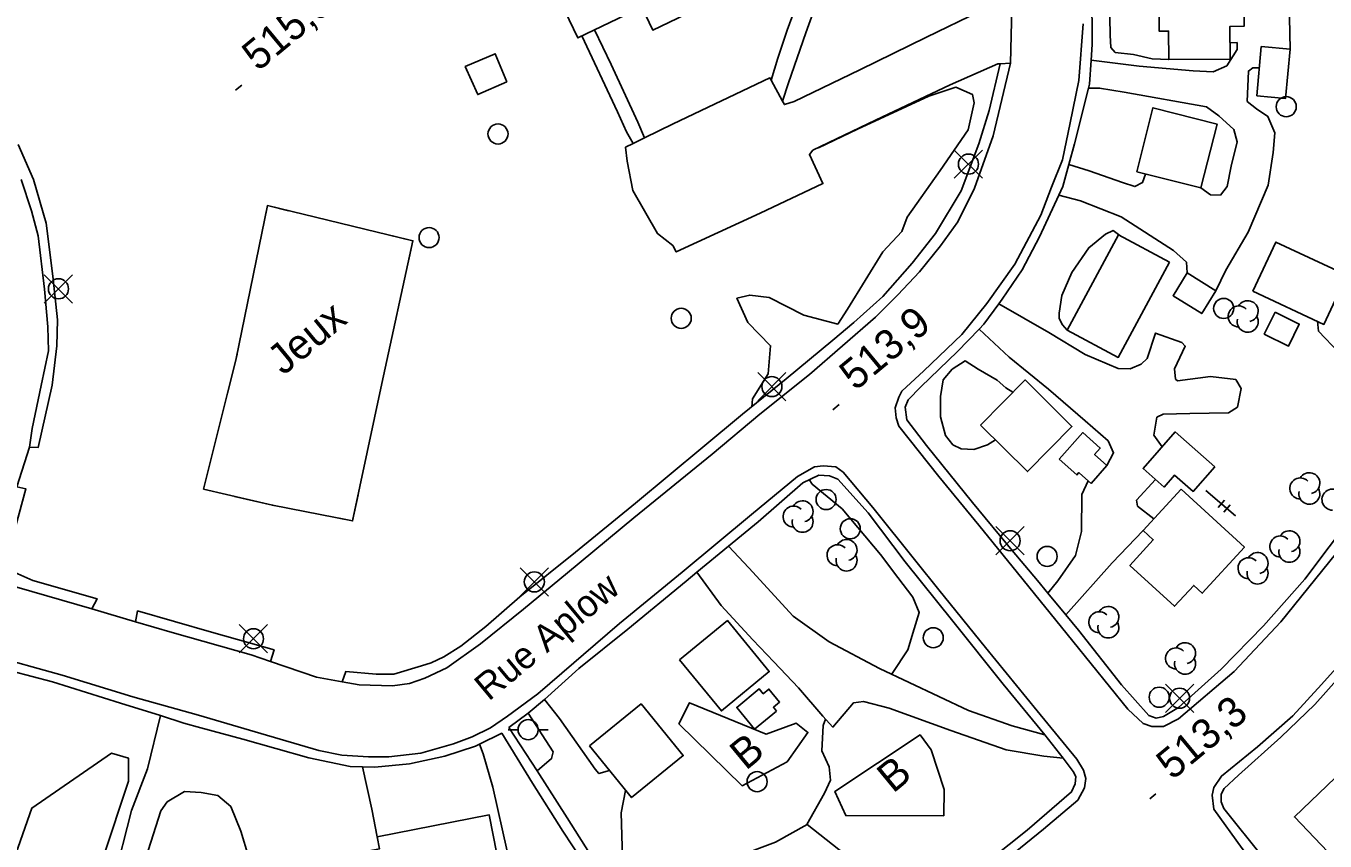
# Model space of a CAD drawing. Extents: x 347059 to 352153, y 6073752 to 6078601.
# Drawn here: x 348771.1 to 348965.3, y 6074465.1 to 6074587 of the extents above; entities that cross this region are included whole.
import ezdxf

# ---------------------------------------------------------------- set-up
doc = ezdxf.new("R2010")
doc.units = 0
for name, color, linetype in [('Level 19', 7, 'Continuous'), ('Level 2', 7, 'Continuous'), ('Level 21', 7, 'Continuous'), ('Level 22', 7, 'Continuous'), ('Level 3', 7, 'Continuous'), ('Level 31', 7, 'Continuous'), ('Level 36', 7, 'Continuous'), ('Level 37', 7, 'Continuous'), ('Level 44', 7, 'Continuous'), ('Level 56', 7, 'Continuous')]:
    doc.layers.add(name, color=color, linetype=linetype)

msp = doc.modelspace()

# ---------------------------------------------------------------- linework, layer by layer
at = {"layer": 'Level 19'}
for points in [[(348956.23, 6074610.49), (348956.66, 6074606.98), (348958.88, 6074599.31), (348959.64, 6074596.17), (348960.04, 6074588.25), (348960.12, 6074583.51)], [(348918.43, 6074592.55), (348916.87, 6074591.16), (348913.79, 6074589.18), (348905.77, 6074585.31), (348895.82, 6074580.42), (348886, 6074575.72), (348884.53, 6074575.24), (348884.25, 6074575.76), (348882.54, 6074578.9), (348882.36, 6074579.23), (348867.9, 6074572.37), (348863.63, 6074570.27), (348861.9, 6074569.42), (348860.77, 6074568.86)], [(348930.36, 6074581.87), (348937.55, 6074580.96), (348945.65, 6074580.29), (348948.62, 6074580.13), (348950.65, 6074581.02), (348952.21, 6074583.47), (348952.18, 6074584.5), (348951.15, 6074584.46)], [(348918.32, 6074581.42), (348916.79, 6074581.35), (348916.43, 6074581.33), (348909.29, 6074578.2), (348898.12, 6074572.88), (348888.78, 6074568.43), (348888.27, 6074567.77), (348890.29, 6074563.42), (348880.91, 6074559.01), (348868.35, 6074553.21), (348867.86, 6074554.16), (348865.56, 6074555.96), (348861.88, 6074562.38), (348861.01, 6074566.78), (348860.77, 6074568.86)], [(348955.52, 6074580.71), (348954.53, 6074580.71), (348953.88, 6074580.23), (348953.72, 6074575.72), (348955.09, 6074574.6), (348956.8, 6074573.47), (348957.82, 6074571), (348957.57, 6074568.07), (348956.83, 6074563.21), (348953.86, 6074556.17), (348950.51, 6074550.47), (348949.03, 6074547.4)], [(348946.79, 6074562.77), (348948.24, 6074561.73), (348949.71, 6074561.67), (348950.72, 6074562.98), (348951.31, 6074566.05), (348952.19, 6074569.66), (348951.69, 6074571.51), (348949.47, 6074573.57), (348949.47, 6074573.57), (348947.64, 6074574.9), (348935.3, 6074577.07), (348931.64, 6074577.7), (348929.99, 6074577.7)], [(348938.51, 6074564.85), (348938.07, 6074563.57), (348936.92, 6074562.98), (348935.05, 6074563.61), (348930.07, 6074565.31), (348927.05, 6074566.26)], [(348925.54, 6074561.68), (348928.77, 6074560.85), (348934.84, 6074558.47), (348942.67, 6074553.42), (348944.63, 6074551.67), (348944.75, 6074550.06)], [(348916.58, 6074545.46), (348924.07, 6074541.18), (348929.49, 6074537.88), (348934.44, 6074535.78), (348936.19, 6074535.74), (348937.84, 6074536.45), (348938.73, 6074537.27), (348940.01, 6074541.07), (348943.93, 6074539.68), (348944.45, 6074539.14), (348942.84, 6074535.74), (348942.98, 6074534.2), (348943.29, 6074533.93), (348948.2, 6074534.59), (348951.99, 6074534.15), (348952.81, 6074532.8), (348952.27, 6074530.01), (348950.89, 6074529.15), (348945.13, 6074529.06), (348941.12, 6074528.94), (348940.22, 6074528.48), (348939.74, 6074525.81), (348941, 6074524.09)], [(348913.62, 6074541.66), (348918.11, 6074537.49), (348924, 6074532.7), (348929.49, 6074527.95), (348932.94, 6074524.94), (348933.72, 6074523.17), (348932.73, 6074521.26)], [(348964.19, 6074542.84), (348964.34, 6074541.38), (348970.45, 6074534.96), (348973.02, 6074530.48), (348974.94, 6074528.24), (348977.01, 6074526.78)], [(348929.92, 6074519), (348929, 6074516.94), (348928.92, 6074511.43), (348928.02, 6074507.8), (348925.39, 6074504.01), (348923.88, 6074502.21)], [(348939.99, 6074519.2), (348937.18, 6074516.08), (348937.3, 6074515.2), (348939.74, 6074513.29)], [(348926.59, 6074498.93), (348933.53, 6074506.74), (348938.15, 6074511.56)], [(348923.43, 6074481.03), (348918.58, 6074482.38), (348912.05, 6074484.67), (348898.74, 6074490.92), (348891.23, 6074494.94), (348885.82, 6074498.77), (348879.2, 6074505.97), (348876.15, 6074509.21)], [(348871.44, 6074505.31), (348875.08, 6074500.36), (348879.8, 6074495.19), (348882.94, 6074491.94), (348886.62, 6074488.02), (348890.25, 6074483.82), (348891.77, 6074482.16), (348894.83, 6074485.79), (348896.36, 6074486.02), (348900.18, 6074485.01), (348909.39, 6074481.65), (348917.69, 6074478.75), (348923.32, 6074477.82), (348926.18, 6074477.5)], [(348858.39, 6074475.66), (348856.8, 6074475.23), (348856.25, 6074475.9), (348850.92, 6074483.43), (348848.64, 6074486.28)], [(348767.61, 6074405.52), (348768.93, 6074410.7), (348769.75, 6074418.56), (348770.34, 6074423.81), (348772.31, 6074430.38), (348776.32, 6074439.27), (348781.18, 6074449.85), (348784.3, 6074459.35), (348786.9, 6074469.69), (348789.29, 6074475.94), (348791.24, 6074483.88)], [(348846.21, 6074484.25), (348849.94, 6074478.47), (348849.73, 6074477.46), (348847.54, 6074475.62)], [(348838.96, 6074479.63), (348839.5, 6074478.19), (348840.93, 6074473.21), (348843.09, 6074463.63), (348843.12, 6074461.61), (348841.85, 6074459.71), (348839.66, 6074457.64), (348834.28, 6074455.83), (348827.86, 6074454.73), (348825.11, 6074454.61), (348823.47, 6074455.42), (348822.29, 6074458.2)], [(348821.46, 6074476.21), (348822.86, 6074469.91), (348823.66, 6074465.78)], [(348787.55, 6074457.92), (348791.33, 6074469.63), (348792.27, 6074471.02), (348794.85, 6074472.52), (348797.33, 6074472.41), (348799.82, 6074471.94), (348801.76, 6074470.32), (348803.27, 6074466.6), (348804.4, 6074462.8)], [(348903.21, 6074452.61), (348898.9, 6074457.29), (348893.63, 6074463.12), (348887.95, 6074467.63), (348883.19, 6074464.98), (348879.98, 6074463.79), (348874.86, 6074461.22), (348872.05, 6074459.46), (348865.53, 6074455.94), (348864.04, 6074456.12), (348862.55, 6074456.83), (348861.59, 6074457.99), (348860.3, 6074462.63), (348860.12, 6074469.35), (348860.79, 6074472.71)]]:
    msp.add_lwpolyline(points, dxfattribs=at)
at = {"layer": 'Level 2'}
for points in [[(348941.97, 6074581.97), (348939.49, 6074582.08), (348936.73, 6074582.71), (348933.99, 6074583.04), (348933.32, 6074583.77), (348933.24, 6074585.59), (348933.15, 6074588.24), (348933.1, 6074590.92), (348933.32, 6074593.37), (348934.94, 6074595.04), (348936.87, 6074595.6), (348939.01, 6074594.91), (348940.46, 6074595.12)], [(348889.56, 6074568.8), (348889.6, 6074568.77), (348895.44, 6074571.57), (348906.13, 6074576.48), (348910.17, 6074577.83), (348912.65, 6074576.74), (348912.9, 6074575.52), (348912.01, 6074571.44), (348907.79, 6074565.4), (348902.88, 6074558.39), (348902.07, 6074556.28), (348899.23, 6074553.2), (348893.93, 6074544.67), (348892.5, 6074542.41), (348887.44, 6074543.74), (348882.25, 6074546.4), (348879.34, 6074546.76), (348877.42, 6074546.27), (348879.05, 6074542.66), (348882.46, 6074539.17), (348882.08, 6074535), (348879.74, 6074531.22), (348879.64, 6074530.07)], [(348926.8, 6074541.52), (348926.1, 6074542.29), (348925.61, 6074543.24), (348925.6, 6074544.07), (348926, 6074546.67), (348927.49, 6074550.12), (348930.03, 6074553.84), (348932.54, 6074555.87), (348933.69, 6074556.39), (348934.67, 6074555.67)], [(348916.07, 6074525.1), (348914.86, 6074524.38), (348912.84, 6074523.66), (348910.97, 6074523.75), (348909.72, 6074524.36), (348908.58, 6074525.74), (348907.85, 6074528.53), (348907.88, 6074531.58), (348908.27, 6074534.1), (348909.59, 6074535.66), (348911.54, 6074536.92), (348913.47, 6074535.68), (348916.34, 6074534.01), (348917.63, 6074532.9), (348918.68, 6074532.22)], [(348888.23, 6074519.17), (348888.69, 6074518.51), (348893.15, 6074514.82), (348898.87, 6074507.96), (348901.47, 6074504.52), (348903.74, 6074501.6), (348904.68, 6074499.29), (348903.93, 6074496.87), (348902.99, 6074493.74), (348900.64, 6074490.19), (348900.5, 6074490.09)], [(348890.67, 6074483.35), (348890.31, 6074482.4), (348890.14, 6074478.64), (348891.23, 6074476.22), (348891.43, 6074474.25), (348890.54, 6074472.29), (348887.88, 6074467.59)]]:
    msp.add_lwpolyline(points, dxfattribs=at)
at = {"layer": 'Level 21'}
for points in [[(348845.52, 6074499.78), (348852.09, 6074505.23), (348862, 6074513.43), (348873.72, 6074522.98), (348880.83, 6074528.95), (348888.26, 6074534.9), (348898.13, 6074543.43), (348901.49, 6074546.79), (348904.7, 6074550.25), (348907.86, 6074554.12), (348910.43, 6074557.71), (348912.96, 6074562.72), (348915.75, 6074570.58), (348918.32, 6074581.42), (348918.55, 6074591.77)], [(348901.64, 6074527.15), (348907.61, 6074519.64), (348913.61, 6074512.37), (348919.38, 6074505.21), (348927.64, 6074495.02), (348935.86, 6074484.87), (348938.15, 6074482.73), (348939.46, 6074482.24), (348941.17, 6074482.25), (348943.44, 6074483.4), (348951.78, 6074490.5), (348958.73, 6074497.93), (348967.96, 6074509.31), (348973.41, 6074517.3), (348978.29, 6074526.16), (348982.44, 6074534.64), (348985.78, 6074543.79), (348988.69, 6074553.35), (348989.89, 6074558.29), (348991.04, 6074563.65), (348992.32, 6074571.46), (348993.13, 6074581.9), (348993.24, 6074589.95)], [(348929.2, 6074587.33), (348928.52, 6074578.81), (348927.26, 6074572.53), (348926.07, 6074566.99), (348924.43, 6074562.89), (348922.87, 6074558.71), (348918.95, 6074551.4), (348914.79, 6074545.48), (348911.03, 6074540.88), (348905.35, 6074535.43), (348902.1, 6074532.39), (348901.65, 6074531.48), (348901.1, 6074529.89), (348901.21, 6074528.39), (348901.64, 6074527.15)], [(348770.41, 6074564.04), (348771.96, 6074559.36), (348772.97, 6074555.6), (348773.94, 6074547.64), (348774.42, 6074541.99), (348774.52, 6074538.43), (348773.44, 6074533.22), (348772.06, 6074526.83), (348771.69, 6074524.03), (348769.78, 6074518.09)], [(348914.51, 6074459.85), (348923.26, 6074466.91), (348928.38, 6074471.22), (348929.36, 6074473.1), (348929.57, 6074474.48), (348929.23, 6074475.71), (348928.24, 6074477.36), (348922.32, 6074484.62), (348914.6, 6074494.05), (348907.63, 6074502.68), (348904.18, 6074506.96), (348897.76, 6074515), (348893.33, 6074520.27), (348892.22, 6074521.07), (348890.31, 6074521.21), (348889, 6074521.08), (348886.46, 6074519.63), (348879.62, 6074513.95), (348869.26, 6074505.31), (348859.88, 6074497.64), (348847.67, 6074487.15), (348843.13, 6074483.78), (348840.6, 6074482.04), (348837.83, 6074480.69), (348835.08, 6074479.66), (348830.18, 6074478.26), (348825.4, 6074477.71), (348822.33, 6074477.7), (348818.36, 6074477.98), (348814.95, 6074478.67), (348806.27, 6074481.19), (348796.96, 6074483.94), (348787.11, 6074486.69), (348776.57, 6074489.92), (348765.4, 6074493.01)], [(348769.76, 6074503.11), (348780.99, 6074499.86), (348787.54, 6074497.93), (348792.98, 6074496.33), (348804.81, 6074492.98), (348807.7, 6074491.99), (348814.6, 6074489.65), (348818.42, 6074488.95), (348820.95, 6074488.49), (348825.92, 6074488.36), (348828.48, 6074488.7), (348830.76, 6074489.48), (348834.04, 6074491.04), (348839.09, 6074494.61), (348845.52, 6074499.78)], [(348973.6, 6074438.4), (348962.7, 6074452.15), (348952.97, 6074464.02), (348948.73, 6074469.88), (348948.47, 6074472.01), (348948.74, 6074473.13), (348949.87, 6074474.84), (348955.24, 6074479.21), (348960.51, 6074483.87), (348964.81, 6074488.54), (348970.15, 6074494.47)]]:
    msp.add_lwpolyline(points, dxfattribs=at)
at = {"layer": 'Level 22'}
for points in [[(348882.54, 6074578.9), (348883.54, 6074582.17), (348884.94, 6074586.37), (348886.35, 6074590.15), (348887.48, 6074593.57)], [(348884.25, 6074575.76), (348885.15, 6074578.48), (348887.73, 6074585.95), (348890.14, 6074592.65)], [(348930.49, 6074592.21), (348930.51, 6074584.21), (348930.36, 6074581.87), (348930.14, 6074578.3), (348929.99, 6074577.7), (348927.91, 6074569.39), (348927.05, 6074566.26), (348926.15, 6074563), (348925.54, 6074561.68), (348922.66, 6074555.45), (348920.05, 6074550.54), (348917.09, 6074546.15), (348916.58, 6074545.46), (348914.34, 6074542.41), (348913.62, 6074541.66), (348910.39, 6074538.32), (348904.93, 6074533.06), (348903.04, 6074531.09), (348902.58, 6074530.02), (348902.81, 6074528.1), (348905.74, 6074524.29), (348912.64, 6074515.74), (348918.56, 6074508.57), (348922.36, 6074504.06), (348923.88, 6074502.21), (348926.59, 6074498.93), (348928.47, 6074496.66), (348934.91, 6074488.49), (348938.98, 6074483.92), (348940.08, 6074483.49), (348941.21, 6074483.76), (348943.45, 6074485.12), (348949.8, 6074490.83), (348956.13, 6074497.29), (348962.31, 6074504.3), (348969.59, 6074513.97)], [(348863.63, 6074570.27), (348862.62, 6074572.59), (348858.61, 6074581.25), (348856.11, 6074586.41)], [(348854.24, 6074585.51), (348859.59, 6074574.13), (348860.92, 6074571.16), (348861.9, 6074569.42)], [(348916.79, 6074581.35), (348915.12, 6074574.33), (348913.61, 6074569.35), (348910.94, 6074562.34), (348907.1, 6074555.94), (348903.64, 6074551.52), (348899.23, 6074546.52), (348894.88, 6074542.64), (348891.75, 6074540), (348884.78, 6074534.21), (348878.27, 6074528.96), (348872.31, 6074524.03), (348862.26, 6074515.65), (348853.27, 6074508.32), (348844.96, 6074501.63), (348839.87, 6074497.19), (348836.14, 6074494.28), (348833.59, 6074492.66), (348831.71, 6074491.77), (348830.28, 6074491.32), (348826.13, 6074490.1), (348823.52, 6074490.09), (348818.94, 6074490.47), (348818.42, 6074488.95)], [(348771.69, 6074524.03), (348772.95, 6074523.95), (348775.04, 6074533.28), (348775.77, 6074539.18), (348775.87, 6074543.05), (348775.18, 6074549.58), (348774.16, 6074557.51), (348772.29, 6074564.03), (348769.97, 6074569.27)], [(348780.99, 6074499.86), (348781.78, 6074501.35), (348772.17, 6074504.08), (348769.46, 6074505.28), (348768.52, 6074506.15), (348768.05, 6074506.89), (348768.97, 6074509.86), (348771.14, 6074517.81), (348769.78, 6074518.09)], [(348912.74, 6074460.34), (348920.82, 6074466.76), (348927.46, 6074472.49), (348927.97, 6074473.67), (348928.11, 6074474.77), (348927.69, 6074475.55), (348926.18, 6074477.5), (348923.43, 6074481.03), (348917.24, 6074488.57), (348909.68, 6074497.99), (348902.57, 6074506.89), (348897.06, 6074514.19), (348892.53, 6074519.22), (348891.27, 6074519.75), (348889.69, 6074519.85), (348887.26, 6074518.71), (348880.58, 6074512.86), (348876.15, 6074509.21), (348871.44, 6074505.31), (348869.86, 6074504), (348861.14, 6074496.82), (348853.8, 6074490.94), (348848.64, 6074486.28), (348846.21, 6074484.25), (348843.33, 6074482.11)], [(348787.54, 6074497.93), (348787.84, 6074499.54), (348798.88, 6074496.34), (348808.24, 6074493.71), (348807.7, 6074491.99)], [(348854.27, 6074462.21), (348851.41, 6074466.6), (348846.87, 6074473.8), (348842.27, 6074481.26), (348838.96, 6074479.63), (348838.34, 6074479.32), (348833.76, 6074477.8), (348828.47, 6074476.68), (348823.28, 6074476.17), (348821.46, 6074476.21), (348819.62, 6074476.26), (348813.45, 6074477.57), (348803.57, 6074480.36), (348797.31, 6074482.08), (348794.76, 6074482.78), (348791.24, 6074483.88), (348785.26, 6074485.75), (348775.12, 6074488.94), (348765.94, 6074491.35)], [(348967.16, 6074448.88), (348964.08, 6074452.74), (348960.79, 6074456.87), (348958.22, 6074460.03), (348956.02, 6074462.74), (348950.19, 6074469.98), (348949.8, 6074471), (348949.82, 6074472.15), (348950.26, 6074472.97), (348952.4, 6074475), (348958.74, 6074480.64), (348963.79, 6074485.56), (348967.5, 6074489.67)], [(348843.33, 6074482.11), (348847.54, 6074475.62), (348852.05, 6074468.6), (348855.98, 6074462.39)]]:
    msp.add_lwpolyline(points, dxfattribs=at)
at = {"layer": 'Level 3'}
for p, q in [((348802.48, 6074577.38), (348803.4, 6074578.15)), ((348891.77, 6074529.62), (348892.69, 6074530.39)), ((348939.15, 6074471.42), (348940.07, 6074472.19))]:
    msp.add_line(p, q, dxfattribs=at)
at = {"layer": 'Level 31'}
for points in [[(348873.39, 6074590.46), (348864.84, 6074586.36), (348863.19, 6074589.8), (348853.62, 6074585.21), (348846.46, 6074600.15)], [(348940.46, 6074595.45), (348953.19, 6074595.52), (348953.24, 6074586.94), (348951.13, 6074586.93), (348951.16, 6074582.03), (348941.97, 6074581.97), (348941.94, 6074586.23), (348940.52, 6074586.22), (348940.46, 6074595.45)], [(348955.14, 6074576.54), (348955.8, 6074583.9), (348960.12, 6074583.51), (348959.45, 6074576.15), (348955.14, 6074576.54)], [(348937.2, 6074565.18), (348939.61, 6074574.75), (348949.19, 6074572.33), (348946.79, 6074562.77), (348937.2, 6074565.18)], [(348942.08, 6074551.69), (348934.43, 6074537.43), (348926.8, 6074541.52), (348934.46, 6074555.78), (348942.08, 6074551.69)], [(348954.57, 6074547.33), (348958, 6074554.67), (348968.6, 6074549.71), (348965.17, 6074542.38), (348954.57, 6074547.33)], [(348944.75, 6074550.06), (348949.03, 6074547.4), (348946.91, 6074543.99), (348942.63, 6074546.65), (348944.75, 6074550.06)], [(348957.86, 6074544.2), (348961.49, 6074542.43), (348959.88, 6074539.14), (348956.25, 6074540.92), (348957.86, 6074544.2)], [(348913.83, 6074527.32), (348920.5, 6074534.06), (348927.51, 6074527.11), (348920.84, 6074520.37), (348913.83, 6074527.32)], [(348925.61, 6074522.24), (348929.14, 6074526.19), (348931.74, 6074523.87), (348930.88, 6074522.91), (348932.73, 6074521.26), (348930.36, 6074518.6), (348928.63, 6074520.15), (348928.55, 6074520.22), (348928.25, 6074519.88), (348925.61, 6074522.24)], [(348948.89, 6074521.08), (348945.65, 6074517.4), (348942.86, 6074519.85), (348941.29, 6074518.06), (348938.13, 6074520.83), (348942.95, 6074526.31), (348948.89, 6074521.08)], [(348943.81, 6074517.73), (348953.28, 6074509.05), (348946.99, 6074502.19), (348945.71, 6074503.36), (348942.84, 6074500.23), (348936.17, 6074506.35), (348939.67, 6074510.17), (348938.15, 6074511.56), (348943.81, 6074517.73)], [(348868.86, 6074492.22), (348876.01, 6074498.08), (348882.26, 6074490.46), (348875.11, 6074484.59), (348868.86, 6074492.22)], [(348883.36, 6074484.55), (348880.07, 6074481.86), (348877.4, 6074485.12), (348880.77, 6074487.87), (348881.36, 6074487.15), (348882.2, 6074487.84), (348883.8, 6074485.9), (348882.88, 6074485.14), (348883.36, 6074484.55)], [(348855.38, 6074479.37), (348863.1, 6074485.64), (348869.39, 6074477.9), (348861.67, 6074471.63), (348855.38, 6074479.37)], [(348972.85, 6074468.29), (348966.73, 6074462.47), (348960.75, 6074468.75), (348966.87, 6074474.58), (348972.85, 6074468.29)], [(348823.66, 6074465.78), (348840.4, 6074469.04), (348842.07, 6074460.44), (348825.35, 6074457.19), (348825.05, 6074458.74), (348819.61, 6074457.68), (348818.59, 6074462.92), (348824.01, 6074463.98), (348823.66, 6074465.78)]]:
    msp.add_lwpolyline(points, dxfattribs=at)
at = {"layer": 'Level 36'}
for p, q in [((348914.15, 6074564.21), (348909.92, 6074568.44)), ((348909.92, 6074564.21), (348914.15, 6074568.44)), ((348778.12, 6074545.57), (348773.89, 6074549.8)), ((348773.89, 6074545.57), (348778.12, 6074549.8)), ((348884.76, 6074530.95), (348880.53, 6074535.18)), ((348880.53, 6074530.95), (348884.76, 6074535.18)), ((348920.37, 6074507.91), (348916.14, 6074512.14)), ((348916.14, 6074507.91), (348920.37, 6074512.14)), ((348849.25, 6074501.76), (348845.02, 6074505.99)), ((348845.02, 6074501.76), (348849.25, 6074505.99)), ((348807.27, 6074493.26), (348803.04, 6074497.49)), ((348803.04, 6074493.26), (348807.27, 6074497.49)), ((348945.71, 6074484.37), (348941.48, 6074488.6)), ((348941.48, 6074484.37), (348945.71, 6074488.6)), ((348843.22, 6074481.78), (348844.72, 6074481.78)), ((348849.22, 6074481.78), (348847.72, 6074481.78))]:
    msp.add_line(p, q, dxfattribs=at)
for centre in [(348959.54, 6074574.92), (348841.71, 6074570.84), (348912.04, 6074566.33), (348831.4, 6074555.35), (348776.01, 6074547.69), (348950.19, 6074544.76), (348869.1, 6074543.28), (348882.65, 6074533.07), (348890.76, 6074516.19), (348894.37, 6074511.82), (348918.26, 6074510.03), (348923.8, 6074507.69), (348847.14, 6074503.88), (348805.16, 6074495.38), (348906.78, 6074495.53), (348940.55, 6074486.64), (348943.6, 6074486.49), (348846.21, 6074481.78), (348880.44, 6074474.01)]:
    msp.add_circle(centre, 1.5, dxfattribs=at)
at = {"layer": 'Level 37'}
for p, q in [((348948.2, 6074516.94), (348947.51, 6074517.53)), ((348949.23, 6074516.07), (348948.2, 6074516.94)), ((348951.97, 6074513.74), (348951.29, 6074514.33))]:
    msp.add_line(p, q, dxfattribs=at)
for points in [[(348843.02, 6074578.65), (348838.69, 6074576.74), (348836.82, 6074580.91), (348841.28, 6074582.84), (348843.02, 6074578.65)], [(348837.21, 6074580.04), (348836.82, 6074580.91), (348841.28, 6074582.84), (348841.35, 6074582.66)], [(348797.67, 6074517.72), (348802.59, 6074537.26), (348807.23, 6074560.13), (348829, 6074554.87), (348824.36, 6074533.53), (348819.97, 6074513), (348808.02, 6074515.33), (348797.67, 6074517.72)], [(348806.69, 6074557.45), (348807.23, 6074560.13), (348810.4, 6074559.36)], [(348825.95, 6074555.6), (348829, 6074554.87), (348828.39, 6074552.06)], [(348801.27, 6074532.02), (348802.59, 6074537.26), (348802.71, 6074537.85)], [(348808.15, 6074515.31), (348808.02, 6074515.33), (348802.3, 6074516.65)], [(348820.8, 6074516.87), (348819.97, 6074513), (348817.96, 6074513.39)], [(348951.97, 6074513.74), (348947.51, 6074517.53)], [(348950.31, 6074516.1), (348949.38, 6074515)], [(348950.67, 6074514.85), (348949.85, 6074515.55)], [(348951.14, 6074515.4), (348950.2, 6074514.3)]]:
    msp.add_lwpolyline(points, dxfattribs=at)
at = {"layer": 'Level 44'}
for points in [[(348884.95, 6074476.97), (348878.19, 6074473.39), (348868.75, 6074482.65), (348870.33, 6074485.8), (348881.82, 6074481.12), (348886.29, 6074482.77), (348888.04, 6074481.38), (348884.95, 6074476.97)], [(348908.37, 6074468.9), (348893.69, 6074468.93), (348892.06, 6074472.54), (348904.81, 6074481), (348906.48, 6074478.78), (348908.4, 6074472.85), (348908.37, 6074468.9)], [(348786.48, 6074474.07), (348778.9, 6074451.24), (348775.2, 6074440.72), (348770.88, 6074437.99), (348766.7, 6074438.7), (348763.64, 6074443.83), (348765.43, 6074448.36), (348768.6, 6074460.24), (348772, 6074470.05), (348783.91, 6074478.25), (348786.46, 6074477.53), (348786.48, 6074474.07)]]:
    msp.add_lwpolyline(points, dxfattribs=at)
for centre, start, end in [((348953.78, 6074544.35), 282.2692, 149.7263), ((348952.43, 6074543.57), 44.1154, 269.804), ((348953.78, 6074542.78), 166.9369, 29.6212), ((348962.99, 6074518.63), 282.2692, 149.7263), ((348961.64, 6074517.85), 44.1154, 269.804), ((348962.99, 6074517.06), 166.9369, 29.6212), ((348966.45, 6074516.17), 44.1154, 269.804), ((348885.89, 6074513.65), 44.1154, 269.804), ((348887.24, 6074514.43), 282.2692, 149.7263), ((348887.24, 6074512.86), 166.9369, 29.6212), ((348958.66, 6074509.17), 44.1154, 269.804), ((348960.01, 6074509.95), 282.2692, 149.7263), ((348892.46, 6074507.86), 44.1154, 269.804), ((348893.81, 6074508.64), 282.2692, 149.7263), ((348960.01, 6074508.38), 166.9369, 29.6212), ((348893.81, 6074507.07), 166.9369, 29.6212), ((348953.9, 6074505.91), 44.1154, 269.804), ((348955.25, 6074506.69), 282.2692, 149.7263), ((348955.25, 6074505.12), 166.9369, 29.6212), ((348931.59, 6074497.85), 44.1154, 269.804), ((348932.94, 6074498.63), 282.2692, 149.7263), ((348932.94, 6074497.06), 166.9369, 29.6212), ((348944.42, 6074493.22), 282.2692, 149.7263), ((348943.07, 6074492.44), 44.1154, 269.804), ((348944.42, 6074491.65), 166.9369, 29.6212)]:
    msp.add_arc(centre, 1.57, start, end, dxfattribs=at)

# ---------------------------------------------------------------- texts
at = {"layer": 'Level 21'}
msp.add_text('Rue Aplow', height=4, rotation=39.7502, dxfattribs=at).set_placement((348840.32, 6074485.95))
at = {"layer": 'Level 3'}
for s, p in [('515,5', (348805.84, 6074580.1)), ('513,9', (348895.13, 6074532.34)), ('513,3', (348942.51, 6074474.14))]:
    msp.add_text(s, height=4.5, rotation=39.62, dxfattribs=at).set_placement(p)
at = {"layer": 'Level 44'}
for p in [(348878.76, 6074475.59), (348900.76, 6074472.17)]:
    msp.add_text('B', height=4.5, rotation=39.568, dxfattribs=at).set_placement(p)
at = {"layer": 'Level 56'}
msp.add_text('Jeux', height=4.5, rotation=39.568, dxfattribs=at).set_placement((348809.62, 6074534.64))

doc.saveas('drawing.dxf')
